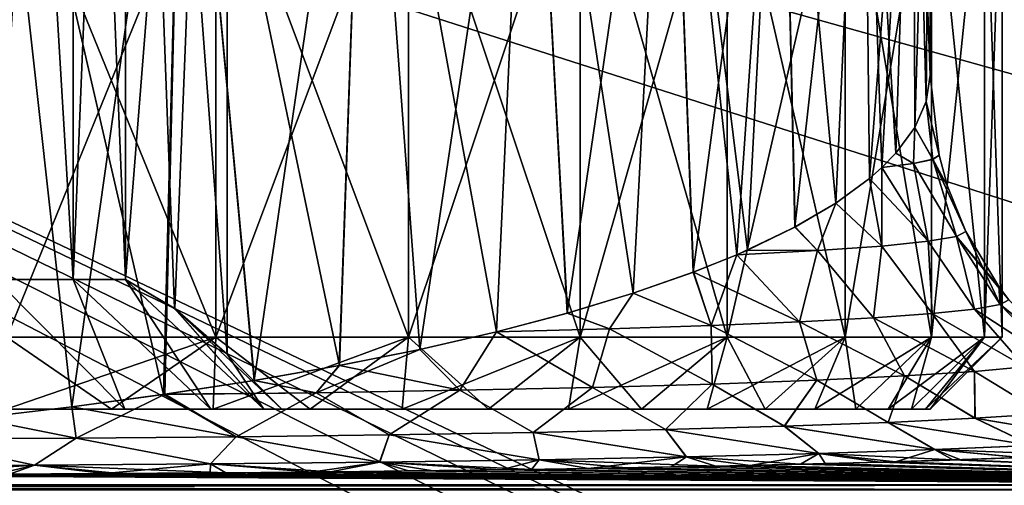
# Model space of a CAD drawing. Header units: metres. Extents: x -104 to 104, y -111 to 38.
# Tile 458 of 656: x -73.32 to -66.48, y 10.47 to 13.7. Entities that reach past the tile are written whole.
import ezdxf

# ---------------------------------------------------------------- set-up
doc = ezdxf.new("R2010")
doc.units = ezdxf.units.M
doc.layers.add('solid_509367_AD153', color=7, linetype='CONTINUOUS')

msp = doc.modelspace()

# ---------------------------------------------------------------- linework, layer by layer
at = {"layer": 'solid_509367_AD153'}
for points in [[(-73.485901, 11.9, 2.779423), (-73.485901, 20.799999, 2.779423), (-72.949135, 20.799999, 2.049639)], [(-72.949295, 11.9, 2.05), (-73.485901, 11.9, 2.779423), (-72.949135, 20.799999, 2.049639)], [(-72.949295, 11.9, -2.05), (-72.949135, 20.799999, -2.049639), (-73.485901, 20.799999, -2.779423)], [(-73.485901, 11.9, -2.779423), (-72.949295, 11.9, -2.05), (-73.485901, 20.799999, -2.779423)], [(-72.949295, 11.9, 2.05), (-72.949135, 20.799999, 2.049639), (-72.585899, 20.799999, 1.220577)], [(-72.585899, 11.9, 1.220577), (-72.949295, 11.9, 2.05), (-72.585899, 20.799999, 1.220577)], [(-72.949295, 11.9, -2.05), (-72.585899, 11.9, -1.220577), (-72.949135, 20.799999, -2.049639)], [(-72.585899, 11.9, -1.220577), (-72.585899, 20.799999, -1.220577), (-72.949135, 20.799999, -2.049639)], [(-71.881195, 11.381198), (-72.585899, 20.799999, 1.220577), (-71.881195, 20.799999)], [(-72.245781, 11.699223, 0.631477), (-72.585899, 20.799999, 1.220577), (-71.881195, 11.381198)], [(-72.245781, 11.699223, 0.631477), (-72.585899, 11.9, 1.220577), (-72.585899, 20.799999, 1.220577)], [(-72.585899, 11.9, -1.220577), (-71.881195, 20.799999), (-72.585899, 20.799999, -1.220577)], [(-72.244652, 11.6984, -0.629519), (-71.881195, 20.799999), (-72.585899, 11.9, -1.220577)], [(-71.881195, 11.381198), (-71.881195, 20.799999), (-72.244652, 11.6984, -0.629519)], [(-88.5, -7.5, -19), (-88.5, 19.5, -19), (88.5, 19.5, -19)], [(-36.57795, -7.5, -19), (-88.5, -7.5, -19), (88.5, 19.5, -19)], [(-88.5, 19.5, 19), (-23.262661, 11.611843, 19), (-22.036695, 13.796837, 19)], [(-88.5, 19.5, 19), (-24.274422, 9.313841, 19), (-23.262661, 11.611843, 19)], [(-88.5, 19.5, 19), (-25.057833, 6.933899, 19), (-24.274422, 9.313841, 19)], [(-88.5, 19.5, 19), (-25.610046, 4.486145, 19), (-25.057833, 6.933899, 19)], [(-88.5, 19.5, 19), (-25.922733, 1.996398, 19), (-25.610046, 4.486145, 19)], [(-88.5, 19.5, 19), (-25.994944, -0.508141, 19), (-25.922733, 1.996398, 19)], [(-88.5, 19.5, 19), (-28.25597, -9.176244, 19), (-25.994944, -0.508141, 19)], [(-88.5, 19.5, 19), (-30.260374, -8.449453, 19), (-28.25597, -9.176244, 19)], [(-88.5, 19.5, 19), (-32.333549, -7.923218, 19), (-30.260374, -8.449453, 19)], [(-88.5, 19.5, 19), (-34.437721, -7.607192, 19), (-32.333549, -7.923218, 19)], [(-88.5, 19.5, 19), (-36.57795, -7.5, 19), (-34.437721, -7.607192, 19)], [(-88.5, 19.5, 19), (-88.5, -7.5, 19), (-36.57795, -7.5, 19)], [(-73.56707, 16.5, 9.035478), (-72.959328, 11.016049, 8.815535), (-73.625725, 10.937958, 9.054752)], [(-73.56707, 16.5, -9.035478), (-73.625328, 10.938002, -9.054626), (-72.958733, 11.016124, -8.815294)], [(-72.184845, 16.5, 8.462941), (-72.959328, 11.016049, 8.815535), (-73.56707, 16.5, 9.035478)], [(-73.56707, 16.5, -9.035478), (-72.958733, 11.016124, -8.815294), (-72.322594, 11.101532, -8.53225)], [(-73.56707, 16.5, -9.035478), (-72.322594, 11.101532, -8.53225), (-72.184845, 16.5, -8.462941)], [(-72.184845, 16.5, 8.462941), (-72.31266, 11.102962, 8.527377), (-72.959328, 11.016049, 8.815535)], [(-72.184845, 16.5, -8.462941), (-72.322594, 11.101532, -8.53225), (-71.691444, 11.198484, -8.193156)], [(-72.184845, 16.5, 8.462941), (-71.692451, 11.198324, 8.193748), (-72.31266, 11.102962, 8.527377)], [(-70.917717, 16.5, 7.685693), (-71.692451, 11.198324, 8.193748), (-72.184845, 16.5, 8.462941)], [(-72.184845, 16.5, -8.462941), (-71.691444, 11.198484, -8.193156), (-71.101639, 11.302327, -7.817142)], [(-72.184845, 16.5, -8.462941), (-71.101639, 11.302327, -7.817142), (-70.917717, 16.5, -7.685693)], [(-70.917717, 16.5, 7.685693), (-71.102882, 11.302097, 7.818), (-71.692451, 11.198324, 8.193748)], [(-70.917717, 16.5, 7.685693), (-70.543625, 11.414441, 7.400785), (-71.102882, 11.302097, 7.818)], [(-70.917717, 16.5, -7.685693), (-71.101639, 11.302327, -7.817142), (-70.542236, 11.414735, -7.399665)], [(-69.782486, 16.5, 6.717515), (-70.543625, 11.414441, 7.400785), (-70.917717, 16.5, 7.685693)], [(-70.917717, 16.5, -7.685693), (-70.542236, 11.414735, -7.399665), (-70.01136, 11.536345, -6.938843)], [(-70.917717, 16.5, -7.685693), (-70.01136, 11.536345, -6.938843), (-69.782486, 16.5, -6.717515)], [(-69.782486, 16.5, 6.717515), (-70.011414, 11.536343, 6.938891), (-70.543625, 11.414441, 7.400785)], [(-69.782486, 16.5, 6.717515), (-69.519646, 11.665679, 6.443962), (-70.011414, 11.536343, 6.938891)], [(-69.782486, 16.5, -6.717515), (-70.01136, 11.536345, -6.938843), (-69.518669, 11.665949, -6.442901)], [(-68.814308, 16.5, 5.582286), (-69.519646, 11.665679, 6.443962), (-69.782486, 16.5, 6.717515)], [(-69.782486, 16.5, -6.717515), (-69.518669, 11.665949, -6.442901), (-69.061256, 11.804185, -5.908901)], [(-69.782486, 16.5, -6.717515), (-69.061256, 11.804185, -5.908901), (-68.814308, 16.5, -5.582286)], [(-68.814308, 16.5, 5.582286), (-69.06192, 11.803964, 5.909736), (-69.519646, 11.665679, 6.443962)], [(-68.814308, 16.5, 5.582286), (-68.644089, 11.949822, 5.341788), (-69.06192, 11.803964, 5.909736)], [(-68.814308, 16.5, -5.582286), (-69.061256, 11.804185, -5.908901), (-68.643562, 11.950036, -5.341013)], [(-68.037056, 16.5, 4.315154), (-68.644089, 11.949822, 5.341788), (-68.814308, 16.5, 5.582286)], [(-68.814308, 16.5, -5.582286), (-68.34243, 12.071552, -4.868679), (-68.268188, 12.104103, -4.742074)], [(-68.814308, 16.5, -5.582286), (-68.643562, 11.950036, -5.341013), (-68.34243, 12.071552, -4.868679)], [(-68.814308, 16.5, -5.582286), (-68.268188, 12.104103, -4.742074), (-68.037056, 16.5, -4.315154)], [(-68.037056, 16.5, 4.315154), (-68.342384, 12.071556, 4.868601), (-68.644089, 11.949822, 5.341788)], [(-68.037056, 16.5, 4.315154), (-68.268684, 12.103865, 4.742942), (-68.342384, 12.071556, 4.868601)], [(-68.037056, 16.5, 4.315154), (-67.938469, 12.264239, 4.117054), (-68.268684, 12.103865, 4.742942)], [(-68.037056, 16.5, -4.315154), (-68.268188, 12.104103, -4.742074), (-67.938004, 12.264494, -4.116098)], [(-67.464523, 16.5, 2.932928), (-67.938469, 12.264239, 4.117054), (-68.037056, 16.5, 4.315154)], [(-68.037056, 16.5, -4.315154), (-67.938004, 12.264494, -4.116098), (-67.655319, 12.430152, -3.467223)], [(-68.037056, 16.5, -4.315154), (-67.655319, 12.430152, -3.467223), (-67.464523, 16.5, -2.932928)], [(-67.464523, 16.5, 2.932928), (-67.655678, 12.429926, 3.468127), (-67.938469, 12.264239, 4.117054)], [(-67.464523, 16.5, 2.932928), (-67.421837, 12.601662, 2.79946), (-67.655678, 12.429926, 3.468127)], [(-67.464523, 16.5, -2.932928), (-67.655319, 12.430152, -3.467223), (-67.421608, 12.601828, -2.798704)], [(-67.118118, 16.5, 1.487333), (-67.421837, 12.601662, 2.79946), (-67.464523, 16.5, 2.932928)], [(-67.464523, 16.5, -2.932928), (-67.335655, 12.67771, -2.502963), (-67.23819, 12.777152, -2.113961)], [(-67.464523, 16.5, -2.932928), (-67.421608, 12.601828, -2.798704), (-67.335655, 12.67771, -2.502963)], [(-67.464523, 16.5, -2.932928), (-67.23819, 12.777152, -2.113961), (-67.118118, 16.5, -1.487333)], [(-67.118118, 16.5, 1.487333), (-67.335701, 12.677708, 2.503111), (-67.421837, 12.601662, 2.79946)], [(-67.118118, 16.5, 1.487333), (-67.238319, 12.777045, 2.114537), (-67.335701, 12.677708, 2.503111)], [(-67.118118, 16.5, 1.487333), (-67.106277, 12.954669, 1.417035), (-67.238319, 12.777045, 2.114537)], [(-67.118118, 16.5, -1.487333), (-67.23819, 12.777152, -2.113961), (-67.106216, 12.954734, -1.416637)], [(-67.118118, 16.5, -1.487333), (-67.026619, 13.135455, -0.710674), (-67, 13.319339, -0.000001)], [(-67.118118, 16.5, -1.487333), (-67, 13.319339, -0.000001), (-67, 16.5)], [(-67, 16.5), (-67.106277, 12.954669, 1.417035), (-67.118118, 16.5, 1.487333)], [(-67.118118, 16.5, -1.487333), (-67.106216, 12.954734, -1.416637), (-67.026619, 13.135455, -0.710674)], [(-67, 16.5), (-67.026634, 13.135426, 0.710877), (-67.106277, 12.954669, 1.417035)], [(-67, 16.5), (-67, 13.319339, -0.000001), (-67.026634, 13.135426, 0.710877)], [(-71.960098, 11.5, 8.910066), (-71.960098, 15.066987, 8.910066), (-73.409828, 15.066987, 9.510565)], [(-73.409828, 11.5, 9.510565), (-71.960098, 11.5, 8.910066), (-73.409828, 15.066987, 9.510565)], [(-73.409828, 11.5, -9.510565), (-73.409828, 15.066987, -9.510565), (-71.960098, 15.066987, -8.910066)], [(-71.960098, 11.5, -8.910066), (-73.409828, 11.5, -9.510565), (-71.960098, 15.066987, -8.910066)], [(-70.622147, 11.5, 8.09017), (-70.622147, 15.066987, 8.09017), (-71.960098, 15.066987, 8.910066)], [(-71.960098, 11.5, 8.910066), (-70.622147, 11.5, 8.09017), (-71.960098, 15.066987, 8.910066)], [(-71.960098, 11.5, -8.910066), (-71.960098, 15.066987, -8.910066), (-70.622147, 15.066987, -8.09017)], [(-70.622147, 11.5, -8.09017), (-71.960098, 11.5, -8.910066), (-70.622147, 15.066987, -8.09017)], [(-69.428932, 11.5, 7.071068), (-69.428932, 15.066987, 7.071068), (-70.622147, 15.066987, 8.09017)], [(-70.622147, 11.5, 8.09017), (-69.428932, 11.5, 7.071068), (-70.622147, 15.066987, 8.09017)], [(-70.622147, 11.5, -8.09017), (-70.622147, 15.066987, -8.09017), (-69.428932, 15.066987, -7.071068)], [(-69.428932, 11.5, -7.071068), (-70.622147, 11.5, -8.09017), (-69.428932, 15.066987, -7.071068)], [(-68.409828, 11.5, 5.877852), (-68.409828, 15.066987, 5.877852), (-69.428932, 15.066987, 7.071068)], [(-69.428932, 11.5, 7.071068), (-68.409828, 11.5, 5.877852), (-69.428932, 15.066987, 7.071068)], [(-69.428932, 11.5, -7.071068), (-69.428932, 15.066987, -7.071068), (-68.409828, 15.066987, -5.877852)], [(-68.409828, 11.5, -5.877852), (-69.428932, 11.5, -7.071068), (-68.409828, 15.066987, -5.877852)], [(-67.589935, 11.5, 4.539905), (-67.589935, 15.066987, 4.539905), (-68.409828, 15.066987, 5.877852)], [(-68.409828, 11.5, 5.877852), (-67.589935, 11.5, 4.539905), (-68.409828, 15.066987, 5.877852)], [(-68.409828, 11.5, -5.877852), (-68.409828, 15.066987, -5.877852), (-67.589935, 15.066987, -4.539905)], [(-67.589935, 11.5, -4.539905), (-68.409828, 11.5, -5.877852), (-67.589935, 15.066987, -4.539905)], [(-66.989433, 11.5, 3.09017), (-66.989433, 15.066987, 3.09017), (-67.589935, 15.066987, 4.539905)], [(-67.589935, 11.5, 4.539905), (-66.989433, 11.5, 3.09017), (-67.589935, 15.066987, 4.539905)], [(-67.589935, 11.5, -4.539905), (-67.589935, 15.066987, -4.539905), (-66.989433, 15.066987, -3.09017)], [(-66.989433, 11.5, -3.09017), (-67.589935, 11.5, -4.539905), (-66.989433, 15.066987, -3.09017)], [(-66.623116, 11.5, 1.564345), (-66.623116, 15.066987, 1.564345), (-66.989433, 15.066987, 3.09017)], [(-66.989433, 11.5, 3.09017), (-66.623116, 11.5, 1.564345), (-66.989433, 15.066987, 3.09017)], [(-66.989433, 11.5, -3.09017), (-66.989433, 15.066987, -3.09017), (-66.623116, 15.066987, -1.564345)], [(-66.623116, 11.5, -1.564345), (-66.989433, 11.5, -3.09017), (-66.623116, 15.066987, -1.564345)], [(-66.5, 11.5), (-66.5, 15.066987), (-66.623116, 15.066987, 1.564345)], [(-66.623116, 11.5, -1.564345), (-66.5, 15.066987), (-66.5, 11.5)], [(-66.623116, 11.5, -1.564345), (-66.623116, 15.066987, -1.564345), (-66.5, 15.066987)], [(-66.623116, 11.5, 1.564345), (-66.5, 11.5), (-66.623116, 15.066987, 1.564345)], [(-67.026634, 13.135426, 0.710877), (-67, 13.319339, -0.000001), (-66.937462, 12.763291, 0.000621)], [(-67.026619, 13.135455, -0.710674), (-66.937462, 12.763291, 0.000621), (-67, 13.319339, -0.000001)], [(-67.106277, 12.954669, 1.417035), (-67.026634, 13.135426, 0.710877), (-66.981956, 12.73427, 0.846475)], [(-67.026619, 13.135455, -0.710674), (-67.106216, 12.954734, -1.416637), (-66.981827, 12.733941, -0.845981)], [(-67.026634, 13.135426, 0.710877), (-66.937462, 12.763291, 0.000621), (-66.981956, 12.73427, 0.846475)], [(-67.026619, 13.135455, -0.710674), (-66.981827, 12.733941, -0.845981), (-66.937462, 12.763291, 0.000621)], [(-67.106277, 12.954669, 1.417035), (-67.115128, 12.705563, 1.683606), (-67.238319, 12.777045, 2.114537)], [(-67.106216, 12.954734, -1.416637), (-67.23819, 12.777152, -2.113961), (-67.115028, 12.7054, -1.683319)], [(-67.106277, 12.954669, 1.417035), (-66.981956, 12.73427, 0.846475), (-67.115128, 12.705563, 1.683606)], [(-67.106216, 12.954734, -1.416637), (-67.115028, 12.7054, -1.683319), (-66.981827, 12.733941, -0.845981)], [(-67.238319, 12.777045, 2.114537), (-67.115128, 12.705563, 1.683606), (-67.335701, 12.677708, 2.503111)], [(-67.23819, 12.777152, -2.113961), (-67.335655, 12.67771, -2.502963), (-67.115028, 12.7054, -1.683319)], [(-67.115128, 12.705563, 1.683606), (-66.981956, 12.73427, 0.846475), (-66.817749, 12.199175, 1.037506)], [(-66.817635, 12.199091, -1.037044), (-66.981827, 12.733941, -0.845981), (-67.115028, 12.7054, -1.683319)], [(-66.981956, 12.73427, 0.846475), (-66.937462, 12.763291, 0.000621), (-66.878479, 12.548943, 0.000528)], [(-66.981956, 12.73427, 0.846475), (-66.752266, 12.233775, 0.00028), (-66.817749, 12.199175, 1.037506)], [(-66.981956, 12.73427, 0.846475), (-66.878479, 12.548943, 0.000528), (-66.752266, 12.233775, 0.00028)], [(-66.981827, 12.733941, -0.845981), (-66.878479, 12.548943, 0.000528), (-66.937462, 12.763291, 0.000621)], [(-66.981827, 12.733941, -0.845981), (-66.752266, 12.233775, 0.00028), (-66.878479, 12.548943, 0.000528)], [(-66.817635, 12.199091, -1.037044), (-66.752266, 12.233775, 0.00028), (-66.981827, 12.733941, -0.845981)], [(-67.421837, 12.601662, 2.79946), (-67.335701, 12.677708, 2.503111), (-67.336342, 12.132159, 3.048591)], [(-67.013336, 12.165056, -2.058961), (-67.335655, 12.67771, -2.502963), (-67.421608, 12.601828, -2.798704)], [(-67.335701, 12.677708, 2.503111), (-67.013428, 12.16512, 2.059215), (-67.336342, 12.132159, 3.048591)], [(-67.335701, 12.677708, 2.503111), (-67.115128, 12.705563, 1.683606), (-67.013428, 12.16512, 2.059215)], [(-67.013336, 12.165056, -2.058961), (-67.115028, 12.7054, -1.683319), (-67.335655, 12.67771, -2.502963)], [(-67.115128, 12.705563, 1.683606), (-66.817749, 12.199175, 1.037506), (-67.013428, 12.16512, 2.059215)], [(-67.013336, 12.165056, -2.058961), (-66.817635, 12.199091, -1.037044), (-67.115028, 12.7054, -1.683319)], [(-67.655678, 12.429926, 3.468127), (-67.421837, 12.601662, 2.79946), (-67.336342, 12.132159, 3.048591)], [(-67.655319, 12.430152, -3.467223), (-67.336266, 12.132113, -3.048476), (-67.421608, 12.601828, -2.798704)], [(-67.336266, 12.132113, -3.048476), (-67.013336, 12.165056, -2.058961), (-67.421608, 12.601828, -2.798704)], [(-67.938469, 12.264239, 4.117054), (-67.655678, 12.429926, 3.468127), (-67.781464, 12.100807, 3.989839)], [(-67.655319, 12.430152, -3.467223), (-67.938004, 12.264494, -4.116098), (-67.781433, 12.100781, -3.989822)], [(-67.655678, 12.429926, 3.468127), (-67.336342, 12.132159, 3.048591), (-67.781464, 12.100807, 3.989839)], [(-67.655319, 12.430152, -3.467223), (-67.781433, 12.100781, -3.989822), (-67.336266, 12.132113, -3.048476)], [(-67.938469, 12.264239, 4.117054), (-67.781464, 12.100807, 3.989839), (-68.342384, 12.071556, 4.868601)], [(-67.938469, 12.264239, 4.117054), (-68.342384, 12.071556, 4.868601), (-68.268684, 12.103865, 4.742942)], [(-67.938004, 12.264494, -4.116098), (-68.268188, 12.104103, -4.742074), (-67.781433, 12.100781, -3.989822)], [(-67.013428, 12.16512, 2.059215), (-66.817749, 12.199175, 1.037506), (-66.691772, 11.694784, 2.002037)], [(-66.691727, 11.694736, -2.002006), (-66.817635, 12.199091, -1.037044), (-67.013336, 12.165056, -2.058961)], [(-66.817749, 12.199175, 1.037506), (-66.752266, 12.233775, 0.00028), (-66.51355, 11.726746, 1.00764)], [(-66.817749, 12.199175, 1.037506), (-66.51355, 11.726746, 1.00764), (-66.691772, 11.694784, 2.002037)], [(-66.817635, 12.199091, -1.037044), (-66.523796, 11.850944, 0.000174), (-66.752266, 12.233775, 0.00028)], [(-66.817635, 12.199091, -1.037044), (-66.453972, 11.759167, 0.000149), (-66.523796, 11.850944, 0.000174)], [(-66.513489, 11.726689, -1.007518), (-66.453972, 11.759167, 0.000149), (-66.817635, 12.199091, -1.037044)], [(-66.691727, 11.694736, -2.002006), (-66.513489, 11.726689, -1.007518), (-66.817635, 12.199091, -1.037044)], [(-66.752266, 12.233775, 0.00028), (-66.523796, 11.850944, 0.000174), (-66.51355, 11.726746, 1.00764)], [(-68.268188, 12.104103, -4.742074), (-68.34243, 12.071552, -4.868679), (-67.781433, 12.100781, -3.989822)], [(-67.906807, 11.605988, -4.766724), (-67.781433, 12.100781, -3.989822), (-68.34243, 12.071552, -4.868679)], [(-68.342384, 12.071556, 4.868601), (-67.781464, 12.100807, 3.989839), (-67.906845, 11.606011, 4.766749)], [(-67.781464, 12.100807, 3.989839), (-67.39312, 11.63398, 3.894935), (-67.906845, 11.606011, 4.766749)], [(-67.906807, 11.605988, -4.766724), (-67.393089, 11.633948, -3.894918), (-67.781433, 12.100781, -3.989822)], [(-67.781464, 12.100807, 3.989839), (-67.336342, 12.132159, 3.048591), (-67.39312, 11.63398, 3.894935)], [(-67.393089, 11.633948, -3.894918), (-67.336266, 12.132113, -3.048476), (-67.781433, 12.100781, -3.989822)], [(-67.336342, 12.132159, 3.048591), (-66.986267, 11.663717, 2.968997), (-67.39312, 11.63398, 3.894935)], [(-67.393089, 11.633948, -3.894918), (-66.986221, 11.663671, -2.968993), (-67.336266, 12.132113, -3.048476)], [(-67.336342, 12.132159, 3.048591), (-67.013428, 12.16512, 2.059215), (-66.986267, 11.663717, 2.968997)], [(-66.986221, 11.663671, -2.968993), (-67.013336, 12.165056, -2.058961), (-67.336266, 12.132113, -3.048476)], [(-67.013428, 12.16512, 2.059215), (-66.691772, 11.694784, 2.002037), (-66.986267, 11.663717, 2.968997)], [(-66.986221, 11.663671, -2.968993), (-66.691727, 11.694736, -2.002006), (-67.013336, 12.165056, -2.058961)], [(-68.644089, 11.949822, 5.341788), (-68.342384, 12.071556, 4.868601), (-68.52034, 11.580175, 5.572143)], [(-67.906807, 11.605988, -4.766724), (-68.34243, 12.071552, -4.868679), (-68.643562, 11.950036, -5.341013)], [(-68.342384, 12.071556, 4.868601), (-67.906845, 11.606011, 4.766749), (-68.52034, 11.580175, 5.572143)], [(-73.485901, 11.9, -2.779423), (-73.382935, 11, -3.909419), (-72.591148, 11, -3.117648)], [(-73.485901, 11.9, -2.779423), (-72.591148, 11, -3.117648), (-72.949295, 11.9, -2.05)], [(-73.485901, 11.9, 2.779423), (-72.591148, 11, 3.117648), (-73.382935, 11, 3.909419)], [(-72.949295, 11.9, 2.05), (-72.591148, 11, 3.117648), (-73.485901, 11.9, 2.779423)], [(-72.949295, 11.9, -2.05), (-72.591148, 11, -3.117648), (-71.995193, 11, -2.169196)], [(-72.949295, 11.9, -2.05), (-71.995193, 11, -2.169196), (-72.585899, 11.9, -1.220577)], [(-72.949295, 11.9, 2.05), (-71.995193, 11, 2.169196), (-72.591148, 11, 3.117648)], [(-72.585899, 11.9, 1.220577), (-71.995193, 11, 2.169196), (-72.949295, 11.9, 2.05)], [(-72.585899, 11.9, -1.220577), (-71.995193, 11, -2.169196), (-71.625305, 11, -1.112097)], [(-72.244652, 11.6984, -0.629519), (-72.585899, 11.9, -1.220577), (-71.625305, 11, -1.112097)], [(-72.585899, 11.9, 1.220577), (-71.625305, 11, 1.112097), (-71.995193, 11, 2.169196)], [(-72.245781, 11.699223, 0.631477), (-71.625305, 11, 1.112097), (-72.585899, 11.9, 1.220577)], [(-69.06192, 11.803964, 5.909736), (-68.644089, 11.949822, 5.341788), (-68.52034, 11.580175, 5.572143)], [(-69.061256, 11.804185, -5.908901), (-68.520279, 11.580155, -5.572117), (-68.643562, 11.950036, -5.341013)], [(-68.520279, 11.580155, -5.572117), (-67.906807, 11.605988, -4.766724), (-68.643562, 11.950036, -5.341013)], [(-66.523796, 11.850944, 0.000174), (-66.453972, 11.759167, 0.000149), (-66.51355, 11.726746, 1.00764)], [(-69.06192, 11.803964, 5.909736), (-69.225128, 11.556851, 6.299657), (-69.519646, 11.665679, 6.443962)], [(-69.061256, 11.804185, -5.908901), (-69.518669, 11.665949, -6.442901), (-69.225082, 11.556848, -6.299608)], [(-69.06192, 11.803964, 5.909736), (-68.52034, 11.580175, 5.572143), (-69.225128, 11.556851, 6.299657)], [(-69.061256, 11.804185, -5.908901), (-69.225082, 11.556848, -6.299608), (-68.520279, 11.580155, -5.572117)], [(-66.51355, 11.726746, 1.00764), (-66.453972, 11.759167, 0.000149), (-66.057526, 11.363006, 0.000067)], [(-66.513489, 11.726689, -1.007518), (-66.057526, 11.363006, 0.000067), (-66.453972, 11.759167, 0.000149)], [(-72.245781, 11.699223, 0.631477), (-71.881195, 11.381198), (-71.625305, 11, 1.112097)], [(-72.244652, 11.6984, -0.629519), (-71.625305, 11, -1.112097), (-71.5, 11)], [(-71.881195, 11.381198), (-72.244652, 11.6984, -0.629519), (-71.5, 11)], [(-66.986267, 11.663717, 2.968997), (-66.691772, 11.694784, 2.002037), (-66.341415, 11.294319, 2.235409)], [(-66.341423, 11.294282, -2.235573), (-66.691727, 11.694736, -2.002006), (-66.986221, 11.663671, -2.968993)], [(-66.691772, 11.694784, 2.002037), (-66.51355, 11.726746, 1.00764), (-66.128685, 11.328383, 1.126095)], [(-66.691772, 11.694784, 2.002037), (-66.128685, 11.328383, 1.126095), (-66.341415, 11.294319, 2.235409)], [(-66.128639, 11.32834, -1.126165), (-66.513489, 11.726689, -1.007518), (-66.691727, 11.694736, -2.002006)], [(-66.341423, 11.294282, -2.235573), (-66.128639, 11.32834, -1.126165), (-66.691727, 11.694736, -2.002006)], [(-66.51355, 11.726746, 1.00764), (-66.057526, 11.363006, 0.000067), (-66.128685, 11.328383, 1.126095)], [(-66.128639, 11.32834, -1.126165), (-66.057526, 11.363006, 0.000067), (-66.513489, 11.726689, -1.007518)], [(-69.519646, 11.665679, 6.443962), (-69.225128, 11.556851, 6.299657), (-70.011414, 11.536343, 6.938891)], [(-69.518669, 11.665949, -6.442901), (-70.01136, 11.536345, -6.938843), (-69.225082, 11.556848, -6.299608)], [(-67.906845, 11.606011, 4.766749), (-67.39312, 11.63398, 3.894935), (-67.176857, 11.229999, 4.332033)], [(-67.17691, 11.229964, -4.332206), (-67.393089, 11.633948, -3.894918), (-67.906807, 11.605988, -4.766724)], [(-67.39312, 11.63398, 3.894935), (-66.986267, 11.663717, 2.968997), (-66.692596, 11.261354, 3.309808)], [(-67.39312, 11.63398, 3.894935), (-66.692596, 11.261354, 3.309808), (-67.176857, 11.229999, 4.332033)], [(-66.692627, 11.261315, -3.309993), (-66.986221, 11.663671, -2.968993), (-67.393089, 11.633948, -3.894918)], [(-67.17691, 11.229964, -4.332206), (-66.692627, 11.261315, -3.309993), (-67.393089, 11.633948, -3.894918)], [(-66.986267, 11.663717, 2.968997), (-66.341415, 11.294319, 2.235409), (-66.692596, 11.261354, 3.309808)], [(-66.692627, 11.261315, -3.309993), (-66.341423, 11.294282, -2.235573), (-66.986221, 11.663671, -2.968993)], [(-70.011414, 11.536343, 6.938891), (-69.225128, 11.556851, 6.299657), (-69.343231, 11.15056, 6.925916)], [(-69.343346, 11.150541, -6.926039), (-69.225082, 11.556848, -6.299608), (-70.01136, 11.536345, -6.938843)], [(-69.343346, 11.150541, -6.926039), (-68.512833, 11.174146, -6.155018), (-69.225082, 11.556848, -6.299608)], [(-69.225128, 11.556851, 6.299657), (-68.512741, 11.17417, 6.154882), (-69.343231, 11.15056, 6.925916)], [(-69.225128, 11.556851, 6.299657), (-68.52034, 11.580175, 5.572143), (-68.512741, 11.17417, 6.154882)], [(-68.512833, 11.174146, -6.155018), (-68.520279, 11.580155, -5.572117), (-69.225082, 11.556848, -6.299608)], [(-68.52034, 11.580175, 5.572143), (-67.906845, 11.606011, 4.766749), (-67.786766, 11.200783, 5.285544)], [(-68.52034, 11.580175, 5.572143), (-67.786766, 11.200783, 5.285544), (-68.512741, 11.17417, 6.154882)], [(-67.786858, 11.20076, -5.285695), (-67.906807, 11.605988, -4.766724), (-68.520279, 11.580155, -5.572117)], [(-68.512833, 11.174146, -6.155018), (-67.786858, 11.20076, -5.285695), (-68.520279, 11.580155, -5.572117)], [(-67.906845, 11.606011, 4.766749), (-67.176857, 11.229999, 4.332033), (-67.786766, 11.200783, 5.285544)], [(-67.786858, 11.20076, -5.285695), (-67.17691, 11.229964, -4.332206), (-67.906807, 11.605988, -4.766724)], [(-72.683891, 11, 8.699846), (-73.409828, 11.5, 9.510565), (-73.415405, 11, 8.985106)], [(-71.960098, 11.5, -8.910066), (-72.683891, 11, -8.699846), (-73.415405, 11, -8.985106)], [(-71.960098, 11.5, -8.910066), (-73.415405, 11, -8.985106), (-73.409828, 11.5, -9.510565)], [(-72.683891, 11, 8.699846), (-71.960098, 11.5, 8.910066), (-73.409828, 11.5, 9.510565)], [(-71.978577, 11, 8.354855), (-71.960098, 11.5, 8.910066), (-72.683891, 11, 8.699846)], [(-71.960098, 11.5, -8.910066), (-71.978577, 11, -8.354855), (-72.683891, 11, -8.699846)], [(-71.303993, 11, 7.953082), (-71.960098, 11.5, 8.910066), (-71.978577, 11, 8.354855)], [(-70.622147, 11.5, -8.09017), (-71.303993, 11, -7.953082), (-71.978577, 11, -8.354855)], [(-70.622147, 11.5, -8.09017), (-71.978577, 11, -8.354855), (-71.960098, 11.5, -8.910066)], [(-71.303993, 11, 7.953082), (-70.622147, 11.5, 8.09017), (-71.960098, 11.5, 8.910066)], [(-70.665085, 11, 7.496704), (-70.622147, 11.5, 8.09017), (-71.303993, 11, 7.953082)], [(-70.622147, 11.5, -8.09017), (-70.665085, 11, -7.496704), (-71.303993, 11, -7.953082)], [(-70.065826, 11, 6.989377), (-70.622147, 11.5, 8.09017), (-70.665085, 11, 7.496704)], [(-69.428932, 11.5, -7.071068), (-70.065826, 11, -6.989377), (-70.665085, 11, -7.496704)], [(-69.428932, 11.5, -7.071068), (-70.665085, 11, -7.496704), (-70.622147, 11.5, -8.09017)], [(-70.065826, 11, 6.989377), (-69.428932, 11.5, 7.071068), (-70.622147, 11.5, 8.09017)], [(-70.543625, 11.414441, 7.400785), (-70.011414, 11.536343, 6.938891), (-70.265053, 11.130367, 7.586003)], [(-70.265205, 11.130361, -7.586097), (-70.01136, 11.536345, -6.938843), (-70.542236, 11.414735, -7.399665)], [(-70.265205, 11.130361, -7.586097), (-69.343346, 11.150541, -6.926039), (-70.01136, 11.536345, -6.938843)], [(-70.011414, 11.536343, 6.938891), (-69.343231, 11.15056, 6.925916), (-70.265053, 11.130367, 7.586003)], [(-69.510742, 11, 6.434062), (-69.428932, 11.5, 7.071068), (-70.065826, 11, 6.989377)], [(-69.428932, 11.5, -7.071068), (-69.510742, 11, -6.434062), (-70.065826, 11, -6.989377)], [(-69.003166, 11, 5.835021), (-69.428932, 11.5, 7.071068), (-69.510742, 11, 6.434062)], [(-68.409828, 11.5, -5.877852), (-69.003166, 11, -5.835021), (-69.510742, 11, -6.434062)], [(-68.409828, 11.5, -5.877852), (-69.510742, 11, -6.434062), (-69.428932, 11.5, -7.071068)], [(-69.003166, 11, 5.835021), (-68.409828, 11.5, 5.877852), (-69.428932, 11.5, 7.071068)], [(-68.547058, 11, 5.195917), (-68.409828, 11.5, 5.877852), (-69.003166, 11, 5.835021)], [(-68.409828, 11.5, -5.877852), (-68.547058, 11, -5.195917), (-69.003166, 11, -5.835021)], [(-68.144997, 11, 4.5215), (-68.409828, 11.5, 5.877852), (-68.547058, 11, 5.195917)], [(-67.589935, 11.5, -4.539905), (-68.144997, 11, -4.5215), (-68.547058, 11, -5.195917)], [(-67.589935, 11.5, -4.539905), (-68.547058, 11, -5.195917), (-68.409828, 11.5, -5.877852)], [(-68.144997, 11, 4.5215), (-67.589935, 11.5, 4.539905), (-68.409828, 11.5, 5.877852)], [(-67.800308, 11, 3.81604), (-67.589935, 11.5, 4.539905), (-68.144997, 11, 4.5215)], [(-67.589935, 11.5, -4.539905), (-67.800308, 11, -3.81604), (-68.144997, 11, -4.5215)], [(-67.51474, 11, 3.084645), (-67.589935, 11.5, 4.539905), (-67.800308, 11, 3.81604)], [(-66.989433, 11.5, -3.09017), (-67.51474, 11, -3.084645), (-67.800308, 11, -3.81604)], [(-66.989433, 11.5, -3.09017), (-67.800308, 11, -3.81604), (-67.589935, 11.5, -4.539905)], [(-67.51474, 11, 3.084645), (-66.989433, 11.5, 3.09017), (-67.589935, 11.5, 4.539905)], [(-67.290855, 11, 2.332071), (-66.989433, 11.5, 3.09017), (-67.51474, 11, 3.084645)], [(-66.989433, 11.5, -3.09017), (-67.290855, 11, -2.332071), (-67.51474, 11, -3.084645)], [(-67.12957, 11, 1.563649), (-66.989433, 11.5, 3.09017), (-67.290855, 11, 2.332071)], [(-66.623116, 11.5, -1.564345), (-67.12957, 11, -1.563649), (-67.290855, 11, -2.332071)], [(-66.623116, 11.5, -1.564345), (-67.290855, 11, -2.332071), (-66.989433, 11.5, -3.09017)], [(-67.12957, 11, 1.563649), (-66.623116, 11.5, 1.564345), (-66.989433, 11.5, 3.09017)], [(-67.032837, 11, 0.787156), (-66.623116, 11.5, 1.564345), (-67.12957, 11, 1.563649)], [(-66.623116, 11.5, -1.564345), (-67.032837, 11, -0.787156), (-67.12957, 11, -1.563649)], [(-67.032837, 11, -0.787156), (-66.5, 11.5), (-67, 11)], [(-66.623116, 11.5, -1.564345), (-66.5, 11.5), (-67.032837, 11, -0.787156)], [(-67, 11), (-66.623116, 11.5, 1.564345), (-67.032837, 11, 0.787156)], [(-67, 11), (-66.5, 11.5), (-66.623116, 11.5, 1.564345)], [(-71.881195, 11.381198), (-71.5, 11), (-71.625305, 11, 1.112097)], [(-70.543625, 11.414441, 7.400785), (-70.265053, 11.130367, 7.586003), (-71.263535, 11.113923, 8.124352)], [(-71.102882, 11.302097, 7.818), (-70.543625, 11.414441, 7.400785), (-71.263535, 11.113923, 8.124352)], [(-71.101639, 11.302327, -7.817142), (-70.265205, 11.130361, -7.586097), (-70.542236, 11.414735, -7.399665)], [(-71.692451, 11.198324, 8.193748), (-71.102882, 11.302097, 7.818), (-71.263535, 11.113923, 8.124352)], [(-71.101639, 11.302327, -7.817142), (-71.691444, 11.198484, -8.193156), (-71.263634, 11.113913, -8.124413)], [(-71.101639, 11.302327, -7.817142), (-71.263634, 11.113913, -8.124413), (-70.265205, 11.130361, -7.586097)], [(-66.209724, 10.96661, -3.378541), (-66.341423, 11.294282, -2.235573), (-66.692627, 11.261315, -3.309993)], [(-66.692596, 11.261354, 3.309808), (-66.341415, 11.294319, 2.235409), (-66.209435, 10.966567, 3.378121)], [(-67.292412, 10.907473, -5.410703), (-67.17691, 11.229964, -4.332206), (-67.786858, 11.20076, -5.285695)], [(-67.786766, 11.200783, 5.285544), (-67.176857, 11.229999, 4.332033), (-67.291985, 10.907434, 5.410284)], [(-67.292412, 10.907473, -5.410703), (-66.688507, 10.936063, -4.427489), (-67.17691, 11.229964, -4.332206)], [(-67.176857, 11.229999, 4.332033), (-66.688156, 10.936023, 4.427063), (-67.291985, 10.907434, 5.410284)], [(-66.688507, 10.936063, -4.427489), (-66.692627, 11.261315, -3.309993), (-67.17691, 11.229964, -4.332206)], [(-67.176857, 11.229999, 4.332033), (-66.692596, 11.261354, 3.309808), (-66.688156, 10.936023, 4.427063)], [(-66.688507, 10.936063, -4.427489), (-66.209724, 10.96661, -3.378541), (-66.692627, 11.261315, -3.309993)], [(-66.692596, 11.261354, 3.309808), (-66.209435, 10.966567, 3.378121), (-66.688156, 10.936023, 4.427063)], [(-71.691444, 11.198484, -8.193156), (-72.322594, 11.101532, -8.53225), (-71.263634, 11.113913, -8.124413)], [(-71.692451, 11.198324, 8.193748), (-71.263535, 11.113923, 8.124352), (-72.31266, 11.102962, 8.527377)], [(-69.757141, 10.837389, -7.822655), (-69.343346, 11.150541, -6.926039), (-70.265205, 11.130361, -7.586097)], [(-70.265053, 11.130367, 7.586003), (-69.343231, 11.15056, 6.925916), (-69.756477, 10.837367, 7.822296)], [(-69.757141, 10.837389, -7.822655), (-68.838188, 10.857742, -7.121401), (-69.343346, 11.150541, -6.926039)], [(-69.343231, 11.15056, 6.925916), (-68.837624, 10.857718, 7.121016), (-69.756477, 10.837367, 7.822296)], [(-68.838188, 10.857742, -7.121401), (-68.512833, 11.174146, -6.155018), (-69.343346, 11.150541, -6.926039)], [(-69.343231, 11.15056, 6.925916), (-68.512741, 11.17417, 6.154882), (-68.837624, 10.857718, 7.121016)], [(-68.838188, 10.857742, -7.121401), (-68.012505, 10.881227, -6.313275), (-68.512833, 11.174146, -6.155018)], [(-68.512741, 11.17417, 6.154882), (-68.012032, 10.881205, 6.312858), (-68.837624, 10.857718, 7.121016)], [(-68.012505, 10.881227, -6.313275), (-67.786858, 11.20076, -5.285695), (-68.512833, 11.174146, -6.155018)], [(-68.512741, 11.17417, 6.154882), (-67.786766, 11.200783, 5.285544), (-68.012032, 10.881205, 6.312858)], [(-68.012505, 10.881227, -6.313275), (-67.292412, 10.907473, -5.410703), (-67.786858, 11.20076, -5.285695)], [(-67.786766, 11.200783, 5.285544), (-67.291985, 10.907434, 5.410284), (-68.012032, 10.881205, 6.312858)], [(-72.959328, 11.016049, 8.815535), (-72.31266, 11.102962, 8.527377), (-72.929047, 10.797795, 9.186541)], [(-71.818436, 10.807185, -8.863327), (-72.322594, 11.101532, -8.53225), (-72.958733, 11.016124, -8.815294)], [(-72.31266, 11.102962, 8.527377), (-71.817772, 10.807167, 8.863144), (-72.929047, 10.797795, 9.186541)], [(-71.818436, 10.807185, -8.863327), (-71.263634, 11.113913, -8.124413), (-72.322594, 11.101532, -8.53225)], [(-72.31266, 11.102962, 8.527377), (-71.263535, 11.113923, 8.124352), (-71.817772, 10.807167, 8.863144)], [(-71.818436, 10.807185, -8.863327), (-70.755569, 10.820443, -8.406315), (-71.263634, 11.113913, -8.124413)], [(-71.263535, 11.113923, 8.124352), (-70.754883, 10.820439, 8.405997), (-71.817772, 10.807167, 8.863144)], [(-70.755569, 10.820443, -8.406315), (-70.265205, 11.130361, -7.586097), (-71.263634, 11.113913, -8.124413)], [(-71.263535, 11.113923, 8.124352), (-70.265053, 11.130367, 7.586003), (-70.754883, 10.820439, 8.405997)], [(-70.755569, 10.820443, -8.406315), (-69.757141, 10.837389, -7.822655), (-70.265205, 11.130361, -7.586097)], [(-70.265053, 11.130367, 7.586003), (-69.756477, 10.837367, 7.822296), (-70.754883, 10.820439, 8.405997)], [(-73.625725, 10.937958, 9.054752), (-72.959328, 11.016049, 8.815535), (-72.929047, 10.797795, 9.186541)], [(-73.625328, 10.938002, -9.054626), (-72.929504, 10.797799, -9.186627), (-72.958733, 11.016124, -8.815294)], [(-72.929504, 10.797799, -9.186627), (-71.818436, 10.807185, -8.863327), (-72.958733, 11.016124, -8.815294)], [(-69.003166, 11, 5.835021), (-83.996834, 11, 5.835021), (-84.452942, 11, 5.195917)], [(-68.547058, 11, 5.195917), (-69.003166, 11, 5.835021), (-84.452942, 11, 5.195917)], [(-76.5, 11, 4.999864), (-68.547058, 11, 5.195917), (-84.452942, 11, 5.195917)], [(-84.452942, 11, -5.195917), (-83.996834, 11, -5.835021), (-68.547058, 11, -5.195917)], [(-76.5, 11, -4.999864), (-84.452942, 11, -5.195917), (-68.547058, 11, -5.195917)], [(-69.510742, 11, 6.434062), (-83.489258, 11, 6.434062), (-83.996834, 11, 5.835021)], [(-69.003166, 11, 5.835021), (-69.510742, 11, 6.434062), (-83.996834, 11, 5.835021)], [(-83.996834, 11, -5.835021), (-69.003166, 11, -5.835021), (-68.547058, 11, -5.195917)], [(-83.996834, 11, -5.835021), (-83.489258, 11, -6.434062), (-69.003166, 11, -5.835021)], [(-70.065826, 11, 6.989377), (-82.934174, 11, 6.989377), (-83.489258, 11, 6.434062)], [(-69.510742, 11, 6.434062), (-70.065826, 11, 6.989377), (-83.489258, 11, 6.434062)], [(-83.489258, 11, -6.434062), (-69.510742, 11, -6.434062), (-69.003166, 11, -5.835021)], [(-83.489258, 11, -6.434062), (-82.934174, 11, -6.989377), (-69.510742, 11, -6.434062)], [(-70.665085, 11, 7.496704), (-82.334915, 11, 7.496704), (-82.934174, 11, 6.989377)], [(-70.065826, 11, 6.989377), (-70.665085, 11, 7.496704), (-82.934174, 11, 6.989377)], [(-82.934174, 11, -6.989377), (-70.065826, 11, -6.989377), (-69.510742, 11, -6.434062)], [(-82.934174, 11, -6.989377), (-82.334915, 11, -7.496704), (-70.065826, 11, -6.989377)], [(-71.303993, 11, 7.953082), (-81.696007, 11, 7.953082), (-82.334915, 11, 7.496704)], [(-70.665085, 11, 7.496704), (-71.303993, 11, 7.953082), (-82.334915, 11, 7.496704)], [(-82.334915, 11, -7.496704), (-70.665085, 11, -7.496704), (-70.065826, 11, -6.989377)], [(-82.334915, 11, -7.496704), (-81.696007, 11, -7.953082), (-70.665085, 11, -7.496704)], [(-71.978577, 11, 8.354855), (-81.021423, 11, 8.354855), (-81.696007, 11, 7.953082)], [(-71.303993, 11, 7.953082), (-71.978577, 11, 8.354855), (-81.696007, 11, 7.953082)], [(-81.696007, 11, -7.953082), (-71.303993, 11, -7.953082), (-70.665085, 11, -7.496704)], [(-81.696007, 11, -7.953082), (-81.021423, 11, -8.354855), (-71.303993, 11, -7.953082)], [(-72.683891, 11, 8.699846), (-80.316109, 11, 8.699846), (-81.021423, 11, 8.354855)], [(-71.978577, 11, 8.354855), (-72.683891, 11, 8.699846), (-81.021423, 11, 8.354855)], [(-81.021423, 11, -8.354855), (-71.978577, 11, -8.354855), (-71.303993, 11, -7.953082)], [(-81.021423, 11, -8.354855), (-80.316109, 11, -8.699846), (-71.978577, 11, -8.354855)], [(-72.683891, 11, 8.699846), (-73.415405, 11, 8.985106), (-80.316109, 11, 8.699846)], [(-80.316109, 11, -8.699846), (-72.683891, 11, -8.699846), (-71.978577, 11, -8.354855)], [(-80.316109, 11, -8.699846), (-79.584595, 11, -8.985106), (-72.683891, 11, -8.699846)], [(-79.584595, 11, -8.985106), (-73.415405, 11, -8.985106), (-72.683891, 11, -8.699846)], [(-76.5, 11, 4.999864), (-75.386963, 11, 4.874448), (-68.547058, 11, 5.195917)], [(-76.5, 11, -4.999864), (-68.547058, 11, -5.195917), (-68.144997, 11, -4.5215)], [(-75.386963, 11, -4.874448), (-76.5, 11, -4.999864), (-68.144997, 11, -4.5215)], [(-75.386963, 11, 4.874448), (-68.144997, 11, 4.5215), (-68.547058, 11, 5.195917)], [(-75.386963, 11, 4.874448), (-74.330315, 11, 4.504706), (-68.144997, 11, 4.5215)], [(-74.330315, 11, -4.504706), (-75.386963, 11, -4.874448), (-68.144997, 11, -4.5215)], [(-74.330315, 11, 4.504706), (-73.382935, 11, 3.909419), (-68.144997, 11, 4.5215)], [(-74.330315, 11, -4.504706), (-68.144997, 11, -4.5215), (-67.800308, 11, -3.81604)], [(-73.382935, 11, -3.909419), (-74.330315, 11, -4.504706), (-67.800308, 11, -3.81604)], [(-73.382935, 11, 3.909419), (-67.800308, 11, 3.81604), (-68.144997, 11, 4.5215)], [(-73.382935, 11, 3.909419), (-72.591148, 11, 3.117648), (-67.800308, 11, 3.81604)], [(-72.591148, 11, -3.117648), (-73.382935, 11, -3.909419), (-67.800308, 11, -3.81604)], [(-72.591148, 11, 3.117648), (-67.51474, 11, 3.084645), (-67.800308, 11, 3.81604)], [(-72.591148, 11, 3.117648), (-71.995193, 11, 2.169196), (-67.51474, 11, 3.084645)], [(-72.591148, 11, -3.117648), (-67.51474, 11, -3.084645), (-67.290855, 11, -2.332071)], [(-71.995193, 11, -2.169196), (-72.591148, 11, -3.117648), (-67.290855, 11, -2.332071)], [(-72.591148, 11, -3.117648), (-67.800308, 11, -3.81604), (-67.51474, 11, -3.084645)], [(-71.995193, 11, 2.169196), (-67.290855, 11, 2.332071), (-67.51474, 11, 3.084645)], [(-71.995193, 11, 2.169196), (-67.12957, 11, 1.563649), (-67.290855, 11, 2.332071)], [(-71.995193, 11, 2.169196), (-71.625305, 11, 1.112097), (-67.12957, 11, 1.563649)], [(-71.995193, 11, -2.169196), (-67.290855, 11, -2.332071), (-67.12957, 11, -1.563649)], [(-71.625305, 11, -1.112097), (-71.995193, 11, -2.169196), (-67.12957, 11, -1.563649)], [(-71.625305, 11, 1.112097), (-67.032837, 11, 0.787156), (-67.12957, 11, 1.563649)], [(-71.625305, 11, 1.112097), (-71.5, 11), (-67.032837, 11, 0.787156)], [(-71.625305, 11, -1.112097), (-67.032837, 11, -0.787156), (-67, 11)], [(-71.5, 11), (-71.625305, 11, -1.112097), (-67, 11)], [(-71.625305, 11, -1.112097), (-67.12957, 11, -1.563649), (-67.032837, 11, -0.787156)], [(-71.5, 11), (-67, 11), (-67.032837, 11, 0.787156)], [(-65.756844, 10.779146, -3.673136), (-66.209724, 10.96661, -3.378541), (-66.688507, 10.936063, -4.427489)], [(-66.688156, 10.936023, 4.427063), (-66.209435, 10.966567, 3.378121), (-65.756317, 10.779086, 3.672719)], [(-73.625328, 10.938002, -9.054626), (-74.07235, 10.792456, -9.371229), (-72.929504, 10.797799, -9.186627)], [(-73.625725, 10.937958, 9.054752), (-72.929047, 10.797795, 9.186541), (-74.072189, 10.792457, 9.371211)], [(-67.772934, 10.692095, -6.833443), (-68.012505, 10.881227, -6.313275), (-68.838188, 10.857742, -7.121401)], [(-68.837624, 10.857718, 7.121016), (-68.012032, 10.881205, 6.312858), (-67.772278, 10.692059, 6.833079)], [(-66.968674, 10.718687, -5.867268), (-67.292412, 10.907473, -5.410703), (-68.012505, 10.881227, -6.313275)], [(-67.772934, 10.692095, -6.833443), (-66.968674, 10.718687, -5.867268), (-68.012505, 10.881227, -6.313275)], [(-68.012032, 10.881205, 6.312858), (-67.291985, 10.907434, 5.410284), (-66.968048, 10.718635, 5.866887)], [(-68.012032, 10.881205, 6.312858), (-66.968048, 10.718635, 5.866887), (-67.772278, 10.692059, 6.833079)], [(-66.293121, 10.747848, -4.808132), (-66.688507, 10.936063, -4.427489), (-67.292412, 10.907473, -5.410703)], [(-66.968674, 10.718687, -5.867268), (-66.293121, 10.747848, -4.808132), (-67.292412, 10.907473, -5.410703)], [(-67.291985, 10.907434, 5.410284), (-66.688156, 10.936023, 4.427063), (-66.292549, 10.747796, 4.807726)], [(-67.291985, 10.907434, 5.410284), (-66.292549, 10.747796, 4.807726), (-66.968048, 10.718635, 5.866887)], [(-66.293121, 10.747848, -4.808132), (-65.756844, 10.779146, -3.673136), (-66.688507, 10.936063, -4.427489)], [(-66.688156, 10.936023, 4.427063), (-65.756317, 10.779086, 3.672719), (-66.292549, 10.747796, 4.807726)], [(-71.996307, 10.619273, -9.481723), (-71.818436, 10.807185, -8.863327), (-72.929504, 10.797799, -9.186627)], [(-72.929047, 10.797795, 9.186541), (-71.817772, 10.807167, 8.863144), (-71.995598, 10.619257, 9.481603)], [(-71.996307, 10.619273, -9.481723), (-70.821999, 10.631812, -9.02602), (-71.818436, 10.807185, -8.863327)], [(-71.817772, 10.807167, 8.863144), (-70.82119, 10.631796, 9.025784), (-71.995598, 10.619257, 9.481603)], [(-70.821999, 10.631812, -9.02602), (-70.755569, 10.820443, -8.406315), (-71.818436, 10.807185, -8.863327)], [(-71.817772, 10.807167, 8.863144), (-70.754883, 10.820439, 8.405997), (-70.82119, 10.631796, 9.025784)], [(-70.821999, 10.631812, -9.02602), (-69.715027, 10.648296, -8.425832), (-70.755569, 10.820443, -8.406315)], [(-70.754883, 10.820439, 8.405997), (-69.714211, 10.648263, 8.425537), (-70.82119, 10.631796, 9.025784)], [(-69.715027, 10.648296, -8.425832), (-69.757141, 10.837389, -7.822655), (-70.755569, 10.820443, -8.406315)], [(-70.754883, 10.820439, 8.405997), (-69.756477, 10.837367, 7.822296), (-69.714211, 10.648263, 8.425537)], [(-68.693237, 10.668491, -7.69098), (-68.838188, 10.857742, -7.121401), (-69.757141, 10.837389, -7.822655)], [(-69.715027, 10.648296, -8.425832), (-68.693237, 10.668491, -7.69098), (-69.757141, 10.837389, -7.822655)], [(-69.756477, 10.837367, 7.822296), (-68.837624, 10.857718, 7.121016), (-68.692505, 10.668461, 7.69064)], [(-69.756477, 10.837367, 7.822296), (-68.692505, 10.668461, 7.69064), (-69.714211, 10.648263, 8.425537)], [(-68.693237, 10.668491, -7.69098), (-67.772934, 10.692095, -6.833443), (-68.838188, 10.857742, -7.121401)], [(-68.837624, 10.857718, 7.121016), (-67.772278, 10.692059, 6.833079), (-68.692505, 10.668461, 7.69064)], [(-74.471115, 10.606943, -9.931947), (-73.219063, 10.610931, -9.785365), (-74.07235, 10.792456, -9.371229)], [(-74.072189, 10.792457, 9.371211), (-73.218643, 10.61092, 9.785354), (-74.471001, 10.606944, 9.931956)], [(-73.219063, 10.610931, -9.785365), (-72.929504, 10.797799, -9.186627), (-74.07235, 10.792456, -9.371229)], [(-74.072189, 10.792457, 9.371211), (-72.929047, 10.797795, 9.186541), (-73.218643, 10.61092, 9.785354)], [(-73.219063, 10.610931, -9.785365), (-71.996307, 10.619273, -9.481723), (-72.929504, 10.797799, -9.186627)], [(-72.929047, 10.797795, 9.186541), (-71.995598, 10.619257, 9.481603), (-73.218643, 10.61092, 9.785354)], [(-66.968674, 10.718687, -5.867268), (-65.960068, 10.680326, -5.275912), (-66.293121, 10.747848, -4.808132)], [(-66.292549, 10.747796, 4.807726), (-66.369232, 10.663615, 5.914101), (-66.968048, 10.718635, 5.866887)], [(-69.715027, 10.648296, -8.425832), (-68.488632, 10.604497, -8.171739), (-68.693237, 10.668491, -7.69098)], [(-68.692505, 10.668461, 7.69064), (-69.372261, 10.588034, 8.800446), (-69.714211, 10.648263, 8.425537)], [(-68.692505, 10.668461, 7.69064), (-68.797287, 10.59833, 8.40721), (-69.372261, 10.588034, 8.800446)], [(-68.692505, 10.668461, 7.69064), (-68.250175, 10.609584, 7.977463), (-68.797287, 10.59833, 8.40721)], [(-68.693237, 10.668491, -7.69098), (-67.899628, 10.61765, -7.66945), (-67.772934, 10.692095, -6.833443)], [(-68.693237, 10.668491, -7.69098), (-68.488632, 10.604497, -8.171739), (-67.899628, 10.61765, -7.66945)], [(-67.772278, 10.692059, 6.833079), (-68.250175, 10.609584, 7.977463), (-68.692505, 10.668461, 7.69064)], [(-67.772278, 10.692059, 6.833079), (-67.729156, 10.62184, 7.509439), (-68.250175, 10.609584, 7.977463)], [(-67.772934, 10.692095, -6.833443), (-67.899628, 10.61765, -7.66945), (-67.348907, 10.631893, -7.125504)], [(-67.772934, 10.692095, -6.833443), (-66.84156, 10.64712, -6.544045), (-66.968674, 10.718687, -5.867268)], [(-67.772934, 10.692095, -6.833443), (-67.348907, 10.631893, -7.125504), (-66.84156, 10.64712, -6.544045)], [(-66.968048, 10.718635, 5.866887), (-67.240105, 10.634972, 7.007934), (-67.772278, 10.692059, 6.833079)], [(-67.772278, 10.692059, 6.833079), (-67.240105, 10.634972, 7.007934), (-67.729156, 10.62184, 7.509439)], [(-66.968048, 10.718635, 5.866887), (-66.787445, 10.648881, 6.476781), (-67.240105, 10.634972, 7.007934)], [(-66.968674, 10.718687, -5.867268), (-66.84156, 10.64712, -6.544045), (-66.376396, 10.663343, -5.924472)], [(-66.968674, 10.718687, -5.867268), (-66.376396, 10.663343, -5.924472), (-65.960068, 10.680326, -5.275912)], [(-66.968048, 10.718635, 5.866887), (-66.369232, 10.663615, 5.914101), (-66.787445, 10.648881, 6.476781)], [(-74.471115, 10.606943, -9.931947), (-73.391899, 10.548466, -10.311489), (-73.219063, 10.610931, -9.785365)], [(-73.218643, 10.61092, 9.785354), (-74.235786, 10.545984, 10.406244), (-74.471001, 10.606944, 9.931956)], [(-73.218643, 10.61092, 9.785354), (-73.48246, 10.548132, 10.324211), (-74.235786, 10.545984, 10.406244)], [(-73.218643, 10.61092, 9.785354), (-72.731682, 10.551774, 10.185123), (-73.48246, 10.548132, 10.324211)], [(-73.219063, 10.610931, -9.785365), (-73.391899, 10.548466, -10.311489), (-72.633369, 10.552302, -10.164953)], [(-73.219063, 10.610931, -9.785365), (-71.890869, 10.557573, -9.963666), (-71.996307, 10.619273, -9.481723)], [(-73.219063, 10.610931, -9.785365), (-72.633369, 10.552302, -10.164953), (-71.890869, 10.557573, -9.963666)], [(-71.995598, 10.619257, 9.481603), (-72.731682, 10.551774, 10.185123), (-73.218643, 10.61092, 9.785354)], [(-71.995598, 10.619257, 9.481603), (-71.998596, 10.556738, 9.995582), (-72.731682, 10.551774, 10.185123)], [(-71.995598, 10.619257, 9.481603), (-71.297333, 10.56289, 9.760647), (-71.998596, 10.556738, 9.995582)], [(-71.996307, 10.619273, -9.481723), (-71.161049, 10.564287, -9.707279), (-70.821999, 10.631812, -9.02602)], [(-71.996307, 10.619273, -9.481723), (-71.890869, 10.557573, -9.963666), (-71.161049, 10.564287, -9.707279)], [(-70.82119, 10.631796, 9.025784), (-71.297333, 10.56289, 9.760647), (-71.995598, 10.619257, 9.481603)], [(-70.82119, 10.631796, 9.025784), (-70.622429, 10.570296, 9.477798), (-71.297333, 10.56289, 9.760647)], [(-70.821999, 10.631812, -9.02602), (-71.161049, 10.564287, -9.707279), (-70.450882, 10.57239, -9.397847)], [(-70.821999, 10.631812, -9.02602), (-69.768372, 10.581807, -9.038221), (-69.715027, 10.648296, -8.425832)], [(-70.821999, 10.631812, -9.02602), (-70.450882, 10.57239, -9.397847), (-69.768372, 10.581807, -9.038221)], [(-69.714211, 10.648263, 8.425537), (-69.979454, 10.578711, 9.156479), (-70.82119, 10.631796, 9.025784)], [(-70.82119, 10.631796, 9.025784), (-69.979454, 10.578711, 9.156479), (-70.622429, 10.570296, 9.477798)], [(-69.714211, 10.648263, 8.425537), (-69.372261, 10.588034, 8.800446), (-69.979454, 10.578711, 9.156479)], [(-69.715027, 10.648296, -8.425832), (-69.768372, 10.581807, -9.038221), (-69.11129, 10.59256, -8.627607)], [(-69.715027, 10.648296, -8.425832), (-69.11129, 10.59256, -8.627607), (-68.488632, 10.604497, -8.171739)], [(-69.372261, 10.588034, 8.800446), (-68.797287, 10.59833, 8.40721), (-62.666489, 10.47339, 13.178531)], [(-62.666489, 10.47339, -13.178531), (-68.488632, 10.604497, -8.171739), (-69.11129, 10.59256, -8.627607)], [(-68.797287, 10.59833, 8.40721), (-68.250175, 10.609584, 7.977463), (-62.666489, 10.47339, 13.178531)], [(-62.666489, 10.47339, -13.178531), (-67.899628, 10.61765, -7.66945), (-68.488632, 10.604497, -8.171739)], [(-68.250175, 10.609584, 7.977463), (-67.729156, 10.62184, 7.509439), (-62.666489, 10.47339, 13.178531)], [(-62.666489, 10.47339, -13.178531), (-67.348907, 10.631893, -7.125504), (-67.899628, 10.61765, -7.66945)], [(-67.729156, 10.62184, 7.509439), (-67.240105, 10.634972, 7.007934), (-62.666489, 10.47339, 13.178531)], [(-62.666489, 10.47339, -13.178531), (-66.84156, 10.64712, -6.544045), (-67.348907, 10.631893, -7.125504)], [(-67.240105, 10.634972, 7.007934), (-66.787445, 10.648881, 6.476781), (-62.666489, 10.47339, 13.178531)], [(-62.666489, 10.47339, -13.178531), (-66.376396, 10.663343, -5.924472), (-66.84156, 10.64712, -6.544045)], [(-66.787445, 10.648881, 6.476781), (-66.369232, 10.663615, 5.914101), (-62.666489, 10.47339, 13.178531)], [(-98.071495, 10.47339, -13.178531), (-62.666489, 10.47339, -13.178531), (-76.804817, 10.549882, -10.257396)], [(-73.48246, 10.548132, 10.324211), (-62.666489, 10.47339, 13.178531), (-98.071495, 10.47339, 13.178531)], [(-62.666489, 10.47339, -13.178531), (-75.766975, 10.545978, -10.406508), (-76.804817, 10.549882, -10.257396)], [(-62.666489, 10.47339, -13.178531), (-74.958755, 10.54531, -10.432006), (-75.766975, 10.545978, -10.406508)], [(-62.666489, 10.47339, -13.178531), (-74.167038, 10.546136, -10.400435), (-74.958755, 10.54531, -10.432006)], [(-62.666489, 10.47339, -13.178531), (-73.391899, 10.548466, -10.311489), (-74.167038, 10.546136, -10.400435)], [(-73.48246, 10.548132, 10.324211), (-72.731682, 10.551774, 10.185123), (-62.666489, 10.47339, 13.178531)], [(-62.666489, 10.47339, -13.178531), (-72.633369, 10.552302, -10.164953), (-73.391899, 10.548466, -10.311489)], [(-72.731682, 10.551774, 10.185123), (-71.998596, 10.556738, 9.995582), (-62.666489, 10.47339, 13.178531)], [(-62.666489, 10.47339, -13.178531), (-71.890869, 10.557573, -9.963666), (-72.633369, 10.552302, -10.164953)], [(-71.998596, 10.556738, 9.995582), (-71.297333, 10.56289, 9.760647), (-62.666489, 10.47339, 13.178531)], [(-62.666489, 10.47339, -13.178531), (-71.161049, 10.564287, -9.707279), (-71.890869, 10.557573, -9.963666)], [(-71.297333, 10.56289, 9.760647), (-70.622429, 10.570296, 9.477798), (-62.666489, 10.47339, 13.178531)], [(-62.666489, 10.47339, -13.178531), (-70.450882, 10.57239, -9.397847), (-71.161049, 10.564287, -9.707279)], [(-70.622429, 10.570296, 9.477798), (-69.979454, 10.578711, 9.156479), (-62.666489, 10.47339, 13.178531)], [(-62.666489, 10.47339, -13.178531), (-69.768372, 10.581807, -9.038221), (-70.450882, 10.57239, -9.397847)], [(-69.979454, 10.578711, 9.156479), (-69.372261, 10.588034, 8.800446), (-62.666489, 10.47339, 13.178531)], [(-62.666489, 10.47339, -13.178531), (-69.11129, 10.59256, -8.627607), (-69.768372, 10.581807, -9.038221)], [(-62.666489, 10.438499, 13.562835), (-98.071495, 10.47339, 13.178531), (-62.666489, 10.47339, 13.178531)], [(-98.066742, 10.438958, 13.559886), (-98.071495, 10.47339, 13.178531), (-62.666489, 10.438499, 13.562835)], [(-98.066734, 10.438925, -13.560106), (-62.666489, 10.47339, -13.178531), (-98.071495, 10.47339, -13.178531)], [(-98.066734, 10.438925, -13.560106), (-62.666489, 10.438499, -13.562838), (-62.666489, 10.47339, -13.178531)]]:
    msp.add_3dface(points, dxfattribs=at)

doc.saveas('drawing.dxf')
